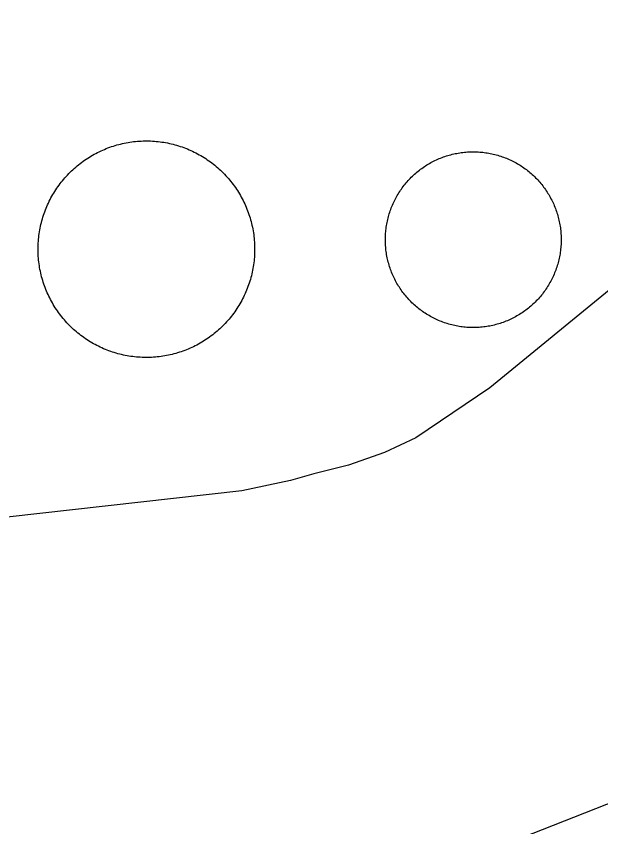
# Model space of a CAD drawing. Extents: x 3651524 to 3689615, y 505651 to 531377.
# Drawn here: x 3670693.6 to 3670855.6, y 512496.4 to 512721.1 of the extents above; entities that cross this region are included whole.
import ezdxf

# ---------------------------------------------------------------- set-up
doc = ezdxf.new("R2010")
doc.units = 0
for name, color, linetype in [('V-DOMW-TANK', 7, 'Continuous'), ('V-ROAD-CNTR', 7, 'Continuous'), ('V-SITE-OTLN', 7, 'Continuous')]:
    doc.layers.add(name, color=color, linetype=linetype)

msp = doc.modelspace()

# ---------------------------------------------------------------- linework, layer by layer
at = {"layer": 'V-DOMW-TANK'}
for points in [[(3670710.077, 512679.271), (3670710.476, 512679.609), (3670710.882, 512679.941), (3670711.293, 512680.267), (3670711.711, 512680.584), (3670712.131, 512680.893), (3670712.561, 512681.194), (3670712.993, 512681.489), (3670713.431, 512681.778), (3670713.876, 512682.057), (3670714.322, 512682.329), (3670714.775, 512682.593), (3670715.232, 512682.849), (3670715.694, 512683.097), (3670716.159, 512683.337), (3670716.63, 512683.568), (3670717.104, 512683.793), (3670717.581, 512684.008), (3670718.062, 512684.215), (3670718.547, 512684.414), (3670719.035, 512684.602), (3670719.526, 512684.785), (3670720.022, 512684.957), (3670720.52, 512685.123), (3670721.017, 512685.276), (3670721.523, 512685.424), (3670722.027, 512685.561), (3670722.535, 512685.69), (3670723.045, 512685.811), (3670723.557, 512685.921), (3670724.071, 512686.024), (3670724.587, 512686.118), (3670725.103, 512686.202), (3670725.621, 512686.278), (3670726.141, 512686.341), (3670726.662, 512686.4), (3670727.184, 512686.448), (3670727.706, 512686.486), (3670728.23, 512686.517), (3670728.753, 512686.538), (3670729.277, 512686.55), (3670729.801, 512686.55), (3670730.325, 512686.546), (3670730.848, 512686.529), (3670731.372, 512686.505), (3670731.894, 512686.47), (3670732.416, 512686.427), (3670732.939, 512686.374), (3670733.459, 512686.314), (3670733.977, 512686.243), (3670734.495, 512686.165), (3670735.011, 512686.073), (3670735.525, 512685.977), (3670736.039, 512685.87), (3670736.549, 512685.753), (3670737.059, 512685.63), (3670737.565, 512685.497), (3670738.069, 512685.354), (3670738.571, 512685.202), (3670739.07, 512685.043), (3670739.566, 512684.875), (3670740.06, 512684.699), (3670740.549, 512684.512), (3670741.036, 512684.32), (3670741.52, 512684.117), (3670741.999, 512683.906), (3670742.474, 512683.687), (3670742.947, 512683.46), (3670743.416, 512683.222), (3670743.879, 512682.978), (3670744.34, 512682.726), (3670744.792, 512682.464), (3670745.243, 512682.2), (3670745.689, 512681.924), (3670746.13, 512681.641), (3670746.564, 512681.35), (3670746.996, 512681.051), (3670747.42, 512680.744), (3670747.84, 512680.431), (3670748.256, 512680.109), (3670748.661, 512679.783), (3670749.067, 512679.448), (3670749.464, 512679.105), (3670749.853, 512678.757), (3670750.238, 512678.401), (3670750.617, 512678.038), (3670750.99, 512677.67), (3670751.354, 512677.295), (3670751.715, 512676.914), (3670752.067, 512676.527), (3670752.411, 512676.132), (3670752.751, 512675.732), (3670753.083, 512675.327), (3670753.406, 512674.915), (3670753.724, 512674.497), (3670754.033, 512674.076), (3670754.336, 512673.648), (3670754.631, 512673.215), (3670754.918, 512672.777), (3670755.198, 512672.335), (3670755.471, 512671.886)], [(3670795.921, 512659.252), (3670795.927, 512659.678), (3670795.939, 512660.102), (3670795.96, 512660.528), (3670795.986, 512660.952), (3670796.021, 512661.376), (3670796.062, 512661.798), (3670796.111, 512662.222), (3670796.169, 512662.642), (3670796.234, 512663.064), (3670796.306, 512663.481), (3670796.384, 512663.899), (3670796.47, 512664.317), (3670796.564, 512664.731), (3670796.664, 512665.144), (3670796.773, 512665.556), (3670796.887, 512665.966), (3670797.008, 512666.373), (3670797.137, 512666.777), (3670797.275, 512667.18), (3670797.418, 512667.581), (3670797.569, 512667.979), (3670797.725, 512668.374), (3670797.889, 512668.765), (3670798.061, 512669.156), (3670798.237, 512669.541), (3670798.421, 512669.924), (3670798.614, 512670.305), (3670798.811, 512670.682), (3670799.015, 512671.055), (3670799.226, 512671.423), (3670799.443, 512671.792), (3670799.667, 512672.15), (3670799.896, 512672.509), (3670800.131, 512672.865), (3670800.373, 512673.213), (3670800.621, 512673.557), (3670800.875, 512673.899), (3670801.135, 512674.237), (3670801.401, 512674.567), (3670801.674, 512674.895), (3670801.95, 512675.216), (3670802.233, 512675.534), (3670802.521, 512675.847), (3670802.814, 512676.154), (3670803.113, 512676.457), (3670803.419, 512676.754), (3670803.728, 512677.045), (3670804.041, 512677.332), (3670804.361, 512677.613), (3670804.686, 512677.887), (3670805.014, 512678.157), (3670805.348, 512678.421), (3670805.688, 512678.677), (3670806.03, 512678.929), (3670806.376, 512679.177), (3670806.728, 512679.417), (3670807.082, 512679.65), (3670807.443, 512679.878), (3670807.805, 512680.097), (3670808.172, 512680.312), (3670808.541, 512680.521), (3670808.917, 512680.721), (3670809.296, 512680.918), (3670809.677, 512681.106), (3670810.064, 512681.287), (3670810.449, 512681.463), (3670810.84, 512681.633), (3670811.234, 512681.792), (3670811.629, 512681.946), (3670812.028, 512682.094), (3670812.43, 512682.235), (3670812.833, 512682.368), (3670813.239, 512682.497), (3670813.646, 512682.614), (3670814.058, 512682.726), (3670814.47, 512682.833), (3670814.883, 512682.929), (3670815.299, 512683.021), (3670815.715, 512683.103), (3670816.135, 512683.183), (3670816.552, 512683.249), (3670816.974, 512683.31), (3670817.396, 512683.365), (3670817.818, 512683.41), (3670818.242, 512683.451), (3670818.666, 512683.482), (3670819.09, 512683.507), (3670819.518, 512683.525), (3670819.94, 512683.533), (3670820.366, 512683.535), (3670820.792, 512683.531), (3670821.218, 512683.519), (3670821.642, 512683.498), (3670822.066, 512683.472), (3670822.489, 512683.437), (3670822.911, 512683.394), (3670823.335, 512683.345), (3670823.755, 512683.288), (3670824.177, 512683.224), (3670824.595, 512683.15)], [(3670824.595, 512683.15), (3670825.013, 512683.072), (3670825.43, 512682.986), (3670825.844, 512682.894), (3670826.258, 512682.792), (3670826.669, 512682.685), (3670827.079, 512682.571), (3670827.487, 512682.448), (3670827.89, 512682.319), (3670828.294, 512682.182), (3670828.695, 512682.038), (3670829.092, 512681.889), (3670829.488, 512681.731), (3670829.879, 512681.567), (3670830.268, 512681.397), (3670830.655, 512681.219), (3670831.038, 512681.033), (3670831.419, 512680.844), (3670831.796, 512680.646), (3670832.168, 512680.443), (3670832.537, 512680.232), (3670832.904, 512680.015), (3670833.262, 512679.792), (3670833.62, 512679.562), (3670833.977, 512679.325), (3670834.325, 512679.083), (3670834.671, 512678.835), (3670835.013, 512678.581), (3670835.349, 512678.319), (3670835.681, 512678.055), (3670836.008, 512677.782), (3670836.33, 512677.506), (3670836.647, 512677.223), (3670836.963, 512676.937), (3670837.268, 512676.642), (3670837.571, 512676.343), (3670837.868, 512676.04), (3670838.159, 512675.728), (3670838.445, 512675.415), (3670838.726, 512675.096), (3670839, 512674.774), (3670839.271, 512674.442), (3670839.535, 512674.108), (3670839.791, 512673.77), (3670840.043, 512673.428), (3670840.289, 512673.08), (3670840.528, 512672.73), (3670840.762, 512672.374), (3670840.989, 512672.015), (3670841.21, 512671.651), (3670841.425, 512671.282), (3670841.634, 512670.913), (3670841.835, 512670.539), (3670842.029, 512670.162), (3670842.218, 512669.779), (3670842.4, 512669.396), (3670842.576, 512669.009), (3670842.744, 512668.618), (3670842.906, 512668.224), (3670843.06, 512667.827), (3670843.207, 512667.43), (3670843.348, 512667.028), (3670843.481, 512666.625), (3670843.608, 512666.217), (3670843.727, 512665.81), (3670843.84, 512665.4), (3670843.944, 512664.989), (3670844.043, 512664.575), (3670844.133, 512664.159), (3670844.217, 512663.741), (3670844.292, 512663.324), (3670844.362, 512662.902), (3670844.424, 512662.482), (3670844.475, 512662.06), (3670844.524, 512661.638), (3670844.563, 512661.214), (3670844.594, 512660.79), (3670844.62, 512660.366), (3670844.637, 512659.942), (3670844.647, 512659.516), (3670844.649, 512659.09), (3670844.645, 512658.666), (3670844.632, 512658.24), (3670844.612, 512657.817), (3670844.585, 512657.393), (3670844.551, 512656.971), (3670844.508, 512656.545), (3670844.458, 512656.123), (3670844.401, 512655.701), (3670844.338, 512655.281), (3670844.266, 512654.861), (3670844.186, 512654.443), (3670844.1, 512654.028), (3670844.006, 512653.612), (3670843.905, 512653.198), (3670843.799, 512652.789), (3670843.684, 512652.379), (3670843.561, 512651.972), (3670843.434, 512651.566), (3670843.295, 512651.163), (3670843.152, 512650.763)], [(3670700.185, 512650.931), (3670700.093, 512651.445), (3670700.009, 512651.963), (3670699.933, 512652.481), (3670699.865, 512653.002), (3670699.81, 512653.522), (3670699.761, 512654.044), (3670699.722, 512654.566), (3670699.693, 512655.089), (3670699.671, 512655.613), (3670699.661, 512656.137), (3670699.659, 512656.659), (3670699.665, 512657.184), (3670699.681, 512657.708), (3670699.706, 512658.23), (3670699.741, 512658.755), (3670699.784, 512659.277), (3670699.835, 512659.797), (3670699.896, 512660.317), (3670699.968, 512660.837), (3670700.048, 512661.351), (3670700.136, 512661.872), (3670700.232, 512662.386), (3670700.341, 512662.898), (3670700.455, 512663.412), (3670700.58, 512663.915), (3670700.713, 512664.423), (3670700.855, 512664.929), (3670701.006, 512665.431), (3670701.166, 512665.931), (3670701.334, 512666.426), (3670701.512, 512666.92), (3670701.696, 512667.409), (3670701.891, 512667.897), (3670702.094, 512668.378), (3670702.305, 512668.859), (3670702.524, 512669.334), (3670702.751, 512669.806), (3670702.987, 512670.275), (3670703.23, 512670.737), (3670703.482, 512671.198), (3670703.742, 512671.653), (3670704.011, 512672.103), (3670704.285, 512672.548), (3670704.57, 512672.988), (3670704.861, 512673.424), (3670705.16, 512673.854), (3670705.465, 512674.28), (3670705.778, 512674.7), (3670706.1, 512675.114), (3670706.427, 512675.524), (3670706.761, 512675.925), (3670707.103, 512676.324), (3670707.449, 512676.713), (3670707.81, 512677.096), (3670708.17, 512677.477), (3670708.539, 512677.848), (3670708.914, 512678.215), (3670709.294, 512678.573), (3670709.684, 512678.925), (3670710.077, 512679.271)], [(3670755.471, 512671.886), (3670755.733, 512671.434), (3670755.989, 512670.977), (3670756.239, 512670.516), (3670756.478, 512670.049), (3670756.71, 512669.58), (3670756.933, 512669.105), (3670757.148, 512668.628), (3670757.355, 512668.147), (3670757.554, 512667.661), (3670757.744, 512667.174), (3670757.924, 512666.682), (3670758.098, 512666.187), (3670758.262, 512665.691), (3670758.418, 512665.189), (3670758.565, 512664.688), (3670758.702, 512664.182), (3670758.829, 512663.674), (3670758.952, 512663.164), (3670759.063, 512662.652), (3670759.165, 512662.138), (3670759.257, 512661.62), (3670759.344, 512661.106), (3670759.417, 512660.587), (3670759.485, 512660.067), (3670759.542, 512659.547), (3670759.589, 512659.025), (3670759.628, 512658.503), (3670759.659, 512657.978), (3670759.679, 512657.456), (3670759.69, 512656.932), (3670759.692, 512656.408), (3670759.686, 512655.883), (3670759.669, 512655.361), (3670759.645, 512654.837), (3670759.61, 512654.317), (3670759.567, 512653.792), (3670759.516, 512653.27), (3670759.454, 512652.75), (3670759.382, 512652.232), (3670759.303, 512651.713), (3670759.214, 512651.197), (3670759.116, 512650.683), (3670759.012, 512650.171), (3670758.895, 512649.659), (3670758.77, 512649.149), (3670758.637, 512648.644), (3670758.496, 512648.14), (3670758.344, 512647.638), (3670758.184, 512647.138), (3670758.016, 512646.643), (3670757.84, 512646.149), (3670757.654, 512645.66), (3670757.461, 512645.172), (3670757.257, 512644.689), (3670757.046, 512644.21), (3670756.827, 512643.734), (3670756.599, 512643.261), (3670756.364, 512642.794), (3670756.12, 512642.33), (3670755.868, 512641.871), (3670755.608, 512641.416), (3670755.34, 512640.966), (3670755.065, 512640.521), (3670754.781, 512640.079), (3670754.49, 512639.645), (3670754.193, 512639.213), (3670753.886, 512638.789), (3670753.572, 512638.369), (3670753.253, 512637.955), (3670752.923, 512637.545), (3670752.589, 512637.142), (3670752.247, 512636.745), (3670751.899, 512636.356), (3670751.543, 512635.971), (3670751.18, 512635.592), (3670750.812, 512635.219), (3670750.437, 512634.854), (3670750.056, 512634.494), (3670749.667, 512634.142), (3670749.273, 512633.798), (3670748.874, 512633.458), (3670748.469, 512633.126), (3670748.057, 512632.802), (3670747.639, 512632.485), (3670747.217, 512632.176), (3670746.789, 512631.872), (3670746.357, 512631.578), (3670745.921, 512631.291), (3670745.476, 512631.01), (3670745.028, 512630.74), (3670744.575, 512630.476), (3670744.119, 512630.222), (3670743.656, 512629.97), (3670743.191, 512629.73), (3670742.722, 512629.499), (3670742.247, 512629.276), (3670741.77, 512629.061), (3670741.288, 512628.854), (3670740.803, 512628.655), (3670740.316, 512628.465)], [(3670808.033, 512638.113), (3670807.668, 512638.33), (3670807.306, 512638.553), (3670806.947, 512638.782), (3670806.593, 512639.016), (3670806.245, 512639.26), (3670805.899, 512639.507), (3670805.559, 512639.761), (3670805.221, 512640.021), (3670804.889, 512640.288), (3670804.561, 512640.56), (3670804.24, 512640.835), (3670803.922, 512641.119), (3670803.609, 512641.408), (3670803.302, 512641.703), (3670803.001, 512641.998), (3670802.704, 512642.305), (3670802.411, 512642.614), (3670802.124, 512642.93), (3670801.844, 512643.249), (3670801.569, 512643.573), (3670801.299, 512643.902), (3670801.037, 512644.234), (3670800.779, 512644.574), (3670800.527, 512644.916), (3670800.281, 512645.262), (3670800.041, 512645.615), (3670799.808, 512645.969), (3670799.581, 512646.329), (3670799.359, 512646.692), (3670799.144, 512647.06), (3670798.937, 512647.431), (3670798.735, 512647.804), (3670798.54, 512648.183), (3670798.352, 512648.564), (3670798.169, 512648.949), (3670797.995, 512649.334), (3670797.825, 512649.727), (3670797.666, 512650.12), (3670797.51, 512650.515), (3670797.363, 512650.917), (3670797.221, 512651.316), (3670797.088, 512651.72), (3670796.961, 512652.125), (3670796.842, 512652.533), (3670796.73, 512652.942), (3670796.625, 512653.356), (3670796.527, 512653.77), (3670796.437, 512654.185), (3670796.353, 512654.601), (3670796.277, 512655.021), (3670796.208, 512655.441), (3670796.146, 512655.861), (3670796.093, 512656.285), (3670796.046, 512656.704), (3670796.007, 512657.128), (3670795.974, 512657.552), (3670795.949, 512657.976), (3670795.933, 512658.402), (3670795.923, 512658.826), (3670795.921, 512659.252)], [(3670740.316, 512628.465), (3670739.824, 512628.284), (3670739.33, 512628.11), (3670738.831, 512627.946), (3670738.331, 512627.791), (3670737.829, 512627.645), (3670737.323, 512627.508), (3670736.816, 512627.377), (3670736.306, 512627.258), (3670735.794, 512627.146), (3670735.28, 512627.043), (3670734.763, 512626.951), (3670734.247, 512626.867), (3670733.729, 512626.789), (3670733.209, 512626.726), (3670732.689, 512626.669), (3670732.167, 512626.619), (3670731.644, 512626.58), (3670731.12, 512626.554), (3670730.598, 512626.531), (3670730.073, 512626.519), (3670729.549, 512626.517), (3670729.025, 512626.521), (3670728.503, 512626.539), (3670727.978, 512626.564), (3670727.456, 512626.599), (3670726.934, 512626.64), (3670726.414, 512626.693), (3670725.891, 512626.757), (3670725.371, 512626.826), (3670724.855, 512626.906), (3670724.339, 512626.994), (3670723.825, 512627.092), (3670723.311, 512627.199), (3670722.801, 512627.314), (3670722.291, 512627.439), (3670721.785, 512627.572), (3670721.281, 512627.717), (3670720.782, 512627.862), (3670720.28, 512628.024), (3670719.784, 512628.194), (3670719.291, 512628.372), (3670718.801, 512628.555), (3670718.314, 512628.749), (3670717.831, 512628.952), (3670717.349, 512629.163), (3670716.876, 512629.382), (3670716.403, 512629.609), (3670715.936, 512629.845), (3670715.471, 512630.089), (3670715.012, 512630.341), (3670714.558, 512630.601), (3670714.107, 512630.869), (3670713.663, 512631.143), (3670713.22, 512631.428), (3670712.786, 512631.719), (3670712.356, 512632.018), (3670711.93, 512632.323), (3670711.51, 512632.634), (3670711.097, 512632.958), (3670710.687, 512633.286), (3670710.282, 512633.621), (3670709.888, 512633.961), (3670709.497, 512634.312), (3670709.112, 512634.666), (3670708.731, 512635.028), (3670708.361, 512635.397), (3670707.996, 512635.772), (3670707.636, 512636.153), (3670707.283, 512636.544), (3670706.939, 512636.935), (3670706.599, 512637.337), (3670706.268, 512637.742), (3670705.944, 512638.154), (3670705.627, 512638.571), (3670705.317, 512638.991), (3670705.014, 512639.419), (3670704.719, 512639.854), (3670704.433, 512640.292), (3670704.152, 512640.734), (3670703.882, 512641.183), (3670703.617, 512641.635), (3670703.361, 512642.092), (3670703.114, 512642.553), (3670702.872, 512643.018), (3670702.641, 512643.489), (3670702.417, 512643.962), (3670702.2, 512644.439), (3670701.995, 512644.92), (3670701.797, 512645.406), (3670701.604, 512645.895), (3670701.428, 512646.387), (3670701.252, 512646.88), (3670701.088, 512647.378), (3670700.932, 512647.878), (3670700.787, 512648.379), (3670700.648, 512648.889), (3670700.519, 512649.393), (3670700.4, 512649.905), (3670700.287, 512650.417), (3670700.185, 512650.931)], [(3670843.152, 512650.763), (3670843.002, 512650.366), (3670842.845, 512649.971), (3670842.681, 512649.577), (3670842.511, 512649.188), (3670842.333, 512648.801), (3670842.148, 512648.418), (3670841.958, 512648.039), (3670841.759, 512647.663), (3670841.556, 512647.29), (3670841.343, 512646.921), (3670841.128, 512646.555), (3670840.905, 512646.192), (3670840.676, 512645.834), (3670840.438, 512645.481), (3670840.196, 512645.129), (3670839.949, 512644.785), (3670839.695, 512644.443), (3670839.435, 512644.107), (3670839.166, 512643.775), (3670838.898, 512643.45), (3670838.62, 512643.126), (3670838.337, 512642.809), (3670838.048, 512642.495), (3670837.755, 512642.188), (3670837.456, 512641.887), (3670837.151, 512641.59), (3670836.844, 512641.297), (3670836.529, 512641.011), (3670836.209, 512640.73), (3670835.883, 512640.456), (3670835.556, 512640.187), (3670835.222, 512639.923), (3670834.884, 512639.665), (3670834.54, 512639.413), (3670834.194, 512639.165), (3670833.844, 512638.93), (3670833.487, 512638.694), (3670833.127, 512638.467), (3670832.764, 512638.246), (3670832.398, 512638.031), (3670832.027, 512637.826), (3670831.652, 512637.621), (3670831.275, 512637.427), (3670830.892, 512637.238), (3670830.509, 512637.056), (3670830.12, 512636.882), (3670829.731, 512636.712), (3670829.338, 512636.552), (3670828.941, 512636.397), (3670828.543, 512636.249), (3670828.142, 512636.108), (3670827.736, 512635.977), (3670827.331, 512635.848), (3670826.923, 512635.729), (3670826.514, 512635.616), (3670826.1, 512635.512), (3670825.686, 512635.413), (3670825.273, 512635.323), (3670824.853, 512635.239), (3670824.435, 512635.164), (3670824.017, 512635.094), (3670823.595, 512635.033), (3670823.174, 512634.979), (3670822.752, 512634.93), (3670822.328, 512634.893), (3670821.904, 512634.861), (3670821.48, 512634.836), (3670821.054, 512634.82), (3670820.63, 512634.809), (3670820.204, 512634.807), (3670819.78, 512634.811), (3670819.354, 512634.826), (3670818.93, 512634.844), (3670818.504, 512634.871), (3670818.082, 512634.908), (3670817.658, 512634.949), (3670817.236, 512635), (3670816.814, 512635.055), (3670816.395, 512635.121), (3670815.975, 512635.192), (3670815.557, 512635.27), (3670815.141, 512635.356), (3670814.726, 512635.45), (3670814.312, 512635.551), (3670813.902, 512635.659), (3670813.491, 512635.774), (3670813.085, 512635.895), (3670812.68, 512636.026), (3670812.276, 512636.161), (3670811.877, 512636.302), (3670811.479, 512636.454), (3670811.084, 512636.612), (3670810.691, 512636.775), (3670810.3, 512636.947), (3670809.913, 512637.124), (3670809.532, 512637.308), (3670809.153, 512637.5), (3670808.776, 512637.697), (3670808.403, 512637.902), (3670808.033, 512638.113)]]:
    msp.add_lwpolyline(points, dxfattribs=at)
at = {"layer": 'V-ROAD-CNTR'}
msp.add_lwpolyline([(3671005.153, 512820.641), (3671004.317, 512817.114), (3670998.384, 512801.883), (3670985.944, 512771.56), (3670980.718, 512758.179), (3670973.22, 512741.948), (3670969.677, 512737.246), (3670959.183, 512724.848), (3670930.657, 512701.879), (3670880.128, 512662.785), (3670859.974, 512646.806), (3670824.92, 512618.132), (3670804.334, 512604.286), (3670795.669, 512600.141), (3670785.724, 512596.702), (3670776.059, 512594.261), (3670769.663, 512592.395), (3670756.161, 512589.516), (3670653.085, 512578.02), (3670497.263, 512560.989)], dxfattribs=at)
at = {"layer": 'V-SITE-OTLN'}
msp.add_lwpolyline([(3671013.377, 512721.483), (3671007.551, 512709.168), (3671002.918, 512688.463), (3670996.936, 512660.725), (3670986.274, 512630.242), (3670980.45, 512617.733), (3670973.646, 512606.197), (3670967.424, 512595.639), (3670940.37, 512563.162), (3670911.946, 512531.854), (3670896.551, 512520.883), (3670862.815, 512504.79), (3670789.873, 512476.102), (3670586.8, 512413.507), (3670484.182, 512384.353), (3670464.296, 512374.152), (3670457.292, 512364.764), (3670431.508, 512293.44), (3670427.627, 512284.061), (3670416.136, 512273.098), (3670398.031, 512251.383)], dxfattribs=at)

doc.saveas('drawing.dxf')
